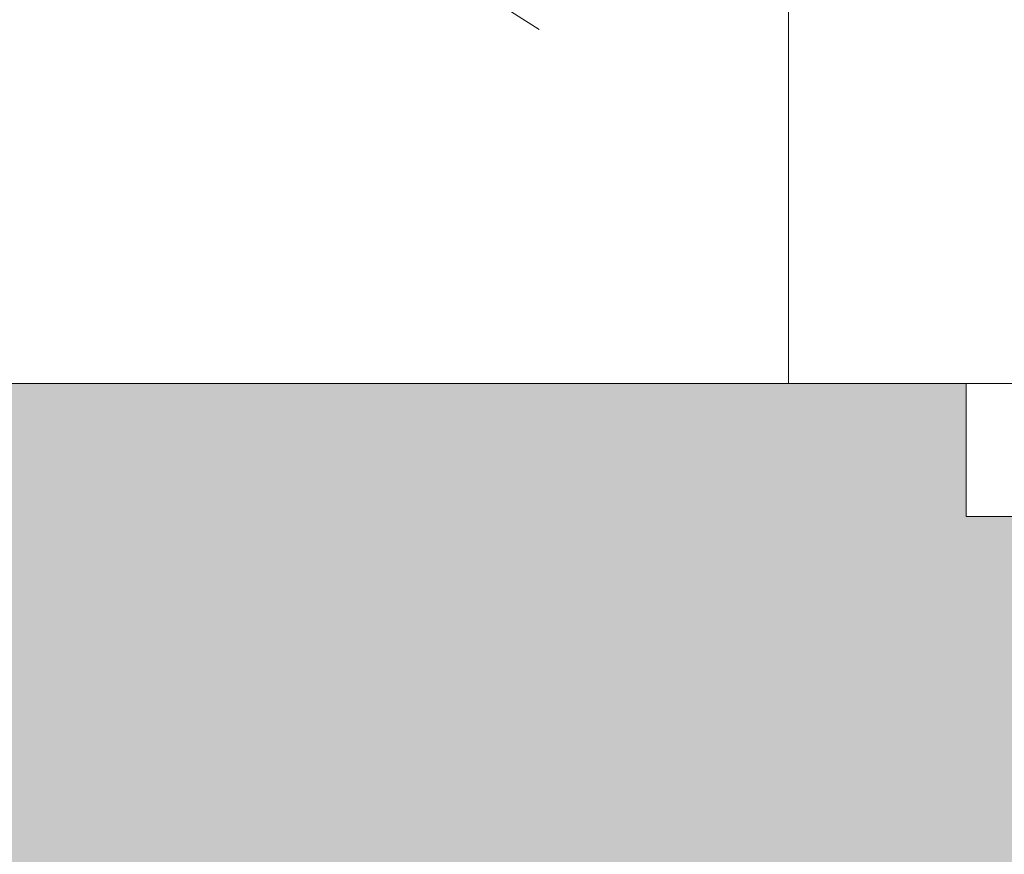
# Model space of a CAD drawing. Header units: millimetres. Extents: x 5980700 to 6194397, y -12939 to 2351883.
# Tile 389 of 587: x 6089837 to 6089948, y -68 to 26. Entities that reach past the tile are written whole.
import ezdxf

# ---------------------------------------------------------------- set-up
doc = ezdxf.new("R2010")
doc.units = ezdxf.units.MM
for name, color, linetype, lineweight in [('A-DOOR', 31, 'Continuous', 9), ('A-FLOR', 192, 'Continuous', 18), ('A-FLOR-PATT', 8, 'Continuous', 18)]:
    doc.layers.add(name, color=color, linetype=linetype, lineweight=lineweight)
pattern_1 = [(49.99999999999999, (0, 0), (182.184668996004, -15.93908553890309), [19.05, -209.55]), (355, (0, 0), (-35.24242749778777, 191.0566080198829), [15.24, -167.64]), (100.451, (15.182, -1.328), (146.9425016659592, 175.1166878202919), [16.19, -178.09]), (46.184, (0, 50.8), (271.0788941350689, -42.04327417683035), [28.575, -314.325]), (96.636, (22.59, 47.297), (237.4025071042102, 247.4272132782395), [24.285, -267.135]), (351.184, (0, 50.8), (237.404605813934, 247.4251178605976), [22.86, -251.46]), (21, (25.4, 38.1), (151.6148798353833, -102.2655185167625), [19.05, -209.55]), (326, (25.4, 38.1), (61.80235996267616, 184.1877424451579), [15.24, -167.64]), (71.45100000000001, (38.035, 29.578), (213.4170626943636, 81.92136778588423), [16.19, -178.09]), (37.50000000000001, (0, 0), (3.08832282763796, 84.55507579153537), [8.382, -157.226, 8.382, -161.798, -168.275]), (37.50000000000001, (0, 0), (3.08832282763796, 84.55507579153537), [-335.788, 8.382, -159.893]), (7.499999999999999, (0, 0), (66.81943811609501, 100.1807470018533), [8.382, -88.646, 8.382, -153.416, -64.135]), (7.499999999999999, (0, 0), (66.81943811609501, 100.1807470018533), [-258.826, 8.382, -55.753]), (327.5, (-56.642, 0), (135.5904877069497, -5.7289126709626), [8.382, -55.118, 8.382, -189.738, -262.89]), (327.5, (-56.642, 0), (135.5904877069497, -5.7289126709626), [-261.62, 8.382, -254.508]), (317.5, (-82.042, 0), (148.1288864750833, 25.42676126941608), [8.382, -74.168, 8.382, -123.19, -186.69]), (317.5, (-82.042, 0), (148.1288864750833, 25.42676126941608), [-214.122, 8.382, -178.308])]

# ---------------------------------------------------------------- blocks, each defined once
blk = doc.blocks.new('FX-HRT-ESQ-INT_PORTA-1FL - 72x210cm_80x215cm-1FL-MAD-3_0cmFolha_Maçaneta 01-4266620-PLANTA DE CAIMENTO DE PISOS - 1 PAV_')
at = {"layer": 'A-DOOR', "lineweight": 5}
h = blk.add_hatch(dxfattribs=at)
h.set_pattern_fill('FP_8', color=256, style=0, pattern_type=2)
h.set_pattern_definition([(216.87, (2857.715, 363.61), (1249.498511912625, 833.0022321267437), [208.25, -1874.25]), (206.565, (3107.615, 238.66), (-416.5006794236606, -416.5003825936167), [465.661, -465.661]), (198.435, (3107.615, 30.41), (-832.9995359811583, -416.5008561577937), [263.4179999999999, -1053.671])])
h.paths.add_polyline_path([(-385.0000000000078, -67.499999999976), (-350.000000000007, -67.499999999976), (-350.000000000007, 37.50000000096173), (-360.0000000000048, 37.50000000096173), (-360.0000000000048, 67.49999999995), (-385.0000000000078, 67.49999999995), (-385.0000000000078, -47.50000000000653)])
h.paths.add_polyline_path([(384.9999999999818, -67.499999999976), (384.9999999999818, 67.49999999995), (359.9999999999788, 67.49999999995), (359.9999999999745, 37.50000000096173), (349.9999999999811, 37.50000000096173), (349.9999999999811, -67.499999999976)])
at = {"layer": 'A-DOOR', "color": 250, "lineweight": 5}
for p, q in [((349.9999999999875, 37.50000000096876), (349.9999999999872, -67.50000000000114)), ((349.9999999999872, -67.50000000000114), (384.9999999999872, -67.50000000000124)), ((419.9999999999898, -67.50000000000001), (369.9999999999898, -67.50000000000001)), ((369.9999999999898, -67.50000000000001), (369.9999999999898, -82.50000000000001)), ((369.9999999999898, -82.50000000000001), (419.9999999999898, -82.50000000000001))]:
    blk.add_line(p, q, dxfattribs=at)
blk = doc.blocks.new('BE-PMSa-MOD-ARQ-CONEXAODOFUTURO-EX-000-R_rvt-2-PLANTA DE CAIMENTO DE PISOS - 1 PAV_')
at = {"layer": 'A-FLOR-PATT', "lineweight": 5}
h = blk.add_hatch(dxfattribs=at)
h.set_pattern_fill('FP_100', color=133, style=0, pattern_type=2)
h.set_pattern_definition(pattern_1)
h.paths.add_polyline_path([(-1916.114845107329, -8177.825683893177), (-1683.614845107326, -8177.825683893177), (-1683.614845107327, -1915.841005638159), (-3033.614845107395, -1915.841005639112), (-3033.614845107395, -1900.841005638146), (-3933.614845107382, -1900.841005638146), (-3933.614845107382, -2050.841005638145), (-1818.614845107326, -2050.841005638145), (-1818.614845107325, -8042.852683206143), (-4146.617820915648, -8042.852683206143), (-4146.617820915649, -4063.841794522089), (-3970.61666258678, -4063.841794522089), (-3970.61666258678, -3457.84179452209), (-4146.617820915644, -3457.84179452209), (-4146.617820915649, -2138.841794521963), (-3970.61666258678, -2138.841794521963), (-3970.61666258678, -2050.841005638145), (-3963.614845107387, -2050.841005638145), (-3963.614845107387, -1900.841005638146), (-3973.614845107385, -1900.841005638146), (-3973.614845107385, -1915.841005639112), (-4105.616662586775, -1915.841005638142), (-4105.616662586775, -2003.84179452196), (-4281.617820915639, -2003.84179452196), (-4281.617820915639, -3592.841794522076), (-4105.61666258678, -3592.841794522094), (-4105.61666258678, -3928.841794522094), (-4281.617820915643, -3928.841794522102), (-4281.615120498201, -8177.82568389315), (-1916.459753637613, -8177.825683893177)])
h.paths.add_polyline_path([(8258.385255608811, -8167.825683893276), (15620.8643440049, -8167.825683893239), (15620.86434400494, -1925.841005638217), (12311.88333741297, -1925.841005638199), (12311.88333741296, -2018.841794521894), (11955.88333741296, -2018.841794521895), (11955.88333741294, -1925.841005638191), (9541.385154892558, -1925.841005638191), (9541.385154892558, -1915.841005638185), (9491.385154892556, -1915.841005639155), (9491.385154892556, -1900.841005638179), (8591.38515489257, -1900.841005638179), (8591.38515489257, -2050.841005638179), (11830.88333741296, -2050.841005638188), (11830.88333741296, -2143.841794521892), (12436.88333741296, -2143.841794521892), (12436.88333741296, -2050.841005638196), (15495.86434400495, -2050.841005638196), (15495.86434400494, -8042.825683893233), (8383.385255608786, -8042.825683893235), (8383.385255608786, -4063.841794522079), (8559.379702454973, -4063.841794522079), (8559.379702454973, -3457.841794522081), (8383.385255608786, -3457.84179452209), (8383.385255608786, -2138.841794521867), (8559.379702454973, -2138.84179452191), (8559.379702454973, -2050.841005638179), (8561.385154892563, -2050.753085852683), (8561.385154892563, -1900.841005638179), (8551.38515489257, -1900.841005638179), (8551.38515489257, -1915.841005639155), (8501.385154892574, -1915.841005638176), (8501.385154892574, -1925.841005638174), (8434.379702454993, -1925.841005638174), (8434.379702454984, -2013.841794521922), (8258.385255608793, -2013.841794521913), (8258.385255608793, -3582.841794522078), (8434.379702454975, -3582.841794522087), (8434.379702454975, -3938.841794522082), (8258.385255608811, -3938.841794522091), (8258.385255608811, -8156.700611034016)])
h.paths.add_polyline_path([(19984.7546155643, -8167.825683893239), (20089.38682609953, -8167.825683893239), (20089.38682609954, -5194.841794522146), (19913.3833374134, -5194.841794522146), (19913.3833374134, -4838.841794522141), (20089.38682609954, -4838.841794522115), (20089.38682609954, -2013.84179452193), (19913.3833374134, -2013.841794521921), (19913.3833374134, -1657.841794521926), (20089.38682609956, -1657.841794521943), (20089.38682609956, 1166.158205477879), (19913.38333741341, 1166.158205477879), (19913.38333741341, 1522.158205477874), (20089.38682609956, 1522.158205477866), (20089.38682609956, 4296.158205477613), (19913.38333741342, 4296.15820547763), (19913.3833374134, 4461.658994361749), (15971.88333741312, 4461.658994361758), (15971.88333741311, 4296.15820547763), (15800.86434400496, 4296.15820547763), (15800.86434400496, -605.8410056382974), (15790.86434400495, -605.8410056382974), (15790.86434400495, -655.841005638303), (15775.86434400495, -655.841005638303), (15775.86434400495, -1555.841005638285), (16091.88333741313, -1555.841005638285), (16091.88333741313, -1527.841794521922), (15925.86434400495, -1527.841794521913), (15925.86434400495, 4171.158205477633), (16096.88333741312, 4171.158205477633), (16097.48518693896, 4336.658994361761), (19788.38333741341, 4336.658994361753), (19788.38333741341, 4171.158205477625), (19964.38682609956, 4171.158205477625), (19964.38682609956, 1647.158205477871), (19788.38333741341, 1647.158205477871), (19788.38333741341, 1041.158205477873), (19964.38682609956, 1041.158205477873), (19964.38682609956, -1532.84179452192), (19788.38333741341, -1532.84179452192), (19788.38333741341, -2138.841794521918), (19964.38682609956, -2138.841794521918), (19964.38682609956, -4713.841794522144), (19788.3833374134, -4713.841794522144), (19788.3833374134, -5319.841794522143), (19964.38682609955, -5319.841794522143), (19964.38682609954, -8042.82568389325), (15925.86434400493, -8042.825683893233), (15925.86434400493, -2143.841794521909), (16091.88333741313, -2143.841794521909), (16091.88333741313, -1585.841005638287), (15775.86434400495, -1585.841005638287), (15775.86434400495, -1595.841005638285), (15790.86434400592, -1595.841005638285), (15790.86434400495, -1652.84179452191), (15966.88333741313, -1653.220801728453), (15966.88333741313, -2018.84179452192), (15800.86434400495, -2018.841794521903), (15800.86434400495, -8167.825683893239), (19925.14432074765, -8167.825683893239)])
h.paths.add_polyline_path([(-5690.728343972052, -8167.825683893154), (-4451.617820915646, -8167.825683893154), (-4451.617820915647, -1925.841005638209), (-4506.114845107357, -1925.84100563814), (-4506.114845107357, -1915.841005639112), (-4536.11484510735, -1915.841005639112), (-4536.11484510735, -1900.841005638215), (-4546.114845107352, -1900.841005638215), (-4546.114845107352, -2740.841005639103), (-4536.114845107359, -2740.841005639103), (-4536.114845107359, -2751.8410056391), (-4516.109778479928, -2751.8410056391), (-4516.109778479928, -2640.8410056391), (-4497.109778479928, -2640.8410056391), (-4497.109778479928, -2770.841005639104), (-4536.114845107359, -2770.841005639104), (-4536.114845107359, -2780.841005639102), (-4546.114845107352, -2780.841005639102), (-4546.114845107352, -2820.841005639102), (-4576.114845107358, -2820.841005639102), (-4576.617820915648, -8042.852683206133), (-11628.61484510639, -8042.852683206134), (-11628.6148451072, -2138.841794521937), (-11585.61666258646, -2138.841794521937), (-11585.61666258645, -2050.841005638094), (-8474.116662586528, -2050.841005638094), (-8474.116662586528, -2138.841794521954), (-7858.116662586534, -2138.841794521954), (-7858.116662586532, -2050.841005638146), (-4576.617820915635, -2050.841005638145), (-4576.617820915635, -1900.841005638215), (-5476.114845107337, -1900.841005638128), (-5476.114845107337, -1915.841005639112), (-5528.614845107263, -1915.841005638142), (-5528.614845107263, -1925.841005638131), (-7983.116662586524, -1925.841005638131), (-7983.116662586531, -2013.841794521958), (-8324.11666258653, -2013.841794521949), (-8324.11666258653, -2003.841794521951), (-8339.116662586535, -2003.84179452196), (-8339.116662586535, -1925.841005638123), (-11720.61666258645, -1925.841005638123), (-11720.61666258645, -2003.841794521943), (-11753.61484510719, -2003.841794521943), (-11753.61034441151, -8167.825683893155), (-5985.163661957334, -8167.825683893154)])
h.paths.add_polyline_path([(-15701.5291554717, -8167.825683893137), (-11933.6148451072, -8167.825683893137), (-11933.6148451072, -2013.841794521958), (-12076.61666258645, -2013.841794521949), (-12076.61666258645, -1657.841794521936), (-11923.61484510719, -1657.841794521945), (-11923.61484510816, -1515.8410056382), (-11908.61484510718, -1515.8410056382), (-11908.61484510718, -1505.841005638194), (-12058.61484510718, -1505.841005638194), (-12058.61484510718, -1532.841794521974), (-12201.61666258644, -1532.841794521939), (-12201.61666258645, -2138.841794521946), (-12058.61484510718, -2138.841794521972), (-12058.61484510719, -8042.851795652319), (-16321.61588608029, -8042.826571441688), (-16321.61588608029, -5319.841794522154), (-16145.61666258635, -5319.841794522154), (-16145.61666258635, -4713.841794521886), (-16321.61588608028, -4713.681888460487), (-16321.61588608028, -2138.84179452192), (-16145.61666258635, -2138.841794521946), (-16145.61666258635, -1532.841794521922), (-16321.61588608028, -1532.841794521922), (-16321.61588608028, 1041.158205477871), (-16145.61666258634, 1041.158205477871), (-16145.61666258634, 1647.158205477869), (-16321.61588608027, 1647.158205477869), (-16321.61588608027, 4171.158205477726), (-16145.61666258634, 4171.158205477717), (-16145.61666258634, 4336.658994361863), (-12201.61666258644, 4336.658994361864), (-12201.61666258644, 4171.158205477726), (-12058.61484510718, 4171.158205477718), (-12058.61484510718, -1475.841005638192), (-11908.61484510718, -1475.841005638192), (-11908.61484510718, -575.8410056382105), (-11923.61484510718, -575.8410056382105), (-11923.61484510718, -525.8410056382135), (-11933.61484510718, -525.8410056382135), (-11933.61484510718, 4296.158205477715), (-12076.61666258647, 4296.158205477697), (-12076.61666258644, 4461.658994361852), (-16270.61666258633, 4461.658994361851), (-16270.61666258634, 4296.158205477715), (-16446.62225526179, 4296.158205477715), (-16446.61588608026, 1522.158205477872), (-16270.61666258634, 1522.158205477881), (-16270.61666258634, 1166.158205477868), (-16446.62225526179, 1166.158205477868), (-16446.61588608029, -1657.841794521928), (-16270.61666258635, -1657.841794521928), (-16270.61666258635, -2013.841794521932), (-16446.6222552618, -2013.841794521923), (-16446.61588608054, -4838.841794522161), (-16270.61666258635, -4838.841794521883), (-16270.61666258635, -5194.841794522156), (-16446.62225526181, -5194.841794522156), (-16446.61573815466, -8167.825683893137), (-15735.98765560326, -8167.825683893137)])
h.paths.add_polyline_path([(8551.38515489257, -1770.841005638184), (9491.385154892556, -1770.841005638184), (9491.385154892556, -1755.841005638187), (9630.135154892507, -1755.841005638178), (9630.135154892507, -1740.841005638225), (11880.13515489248, -1741.712957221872), (11880.13515489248, -1755.841005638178), (11965.88333741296, -1755.841005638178), (11965.88333741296, -1662.841794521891), (12301.88333741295, -1662.841794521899), (12301.88333741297, -1755.841005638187), (12713.6541483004, -1755.841005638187), (12713.6541483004, -1740.841005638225), (14963.65414830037, -1741.712957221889), (14963.65414830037, -1755.841005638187), (15630.86434400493, -1755.841005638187), (15630.86434400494, -1595.841005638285), (15645.86434400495, -1595.841005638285), (15645.86434400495, -655.841005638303), (15630.86434400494, -655.841005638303), (15630.86434400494, -29.5925127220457), (15087.63515489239, -29.59251272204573), (15087.63515489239, -44.5925127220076), (12837.63515489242, -43.72056113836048), (12837.63515489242, -29.59251272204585), (11880.13515489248, -29.5925127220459), (11880.13515489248, -44.59251272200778), (9630.135154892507, -43.72056113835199), (9630.135154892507, -29.59251272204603), (9408.885154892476, -29.59251272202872), (9408.885154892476, -14.5925127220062), (8468.885154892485, -14.59251272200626), (8468.885154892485, -29.59251272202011), (8008.885154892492, -29.59251272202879), (8008.885154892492, -14.59251272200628), (7068.885154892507, -14.65234280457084), (7068.885154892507, -29.59251272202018), (4511.785154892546, -29.59251272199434), (4511.785154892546, 3549.158994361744), (3951.785154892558, 3549.158994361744), (3951.785154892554, 4471.658994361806), (2159.383337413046, 4471.658994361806), (2159.383337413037, 4306.158205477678), (1813.383337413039, 4306.15820547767), (1813.383337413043, 4471.658994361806), (284.8931309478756, 4471.658994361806), (284.8931309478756, 4486.658994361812), (77.29277039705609, 4486.658994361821), (77.29277039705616, 3238.903506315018), (70.48333741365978, 3238.903506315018), (70.48333741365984, 2137.158205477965), (121.3819838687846, 2137.158205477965), (121.3819838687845, 3231.348105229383), (111.0710947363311, 3241.658994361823), (106.381983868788, 3259.158994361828), (111.0710947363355, 3276.658994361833), (124.1088842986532, 3289.53068128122), (143.3753948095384, 3293.624861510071), (158.8819838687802, 3289.469883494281), (171.692873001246, 3276.658994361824), (176.3819838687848, 3259.158994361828), (171.692873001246, 3241.658994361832), (161.3819838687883, 3231.348105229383), (161.3819838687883, 2137.158205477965), (220.483337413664, 2137.158205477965), (220.4833374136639, 4336.658994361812), (1678.38333741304, 4336.658994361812), (1678.38333741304, 4171.158205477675), (2294.38333741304, 4171.158205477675), (2294.38333741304, 4336.658994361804), (3816.785154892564, 4336.658994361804), (3816.785154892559, 3414.158994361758), (4376.785154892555, 3414.158994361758), (4376.785154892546, -164.5925127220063), (15495.86434400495, -164.5925127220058), (15495.86434400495, -1620.841005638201), (12436.88333741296, -1620.841005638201), (12436.88333741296, -1527.841794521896), (11830.88333741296, -1527.841794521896), (11830.88333741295, -1620.841005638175), (8559.379702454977, -1620.841005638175), (8559.379702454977, -1532.841794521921), (7943.379702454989, -1532.841794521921), (7943.379702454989, -1620.841005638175), (2289.383337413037, -1620.841005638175), (2289.383337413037, -1527.841794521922), (2261.385126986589, -1527.841794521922), (2261.385126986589, -1770.841005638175), (3121.385126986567, -1770.841005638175), (3121.385126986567, -1755.8410056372), (4481.585154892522, -1755.841005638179), (4481.585154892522, -1770.841005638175), (5321.585154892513, -1770.841005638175), (5321.585154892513, -1755.841005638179), (7021.385154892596, -1755.841005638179), (7021.385154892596, -1770.841005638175), (7961.385154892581, -1770.841005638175), (7961.385154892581, -1755.841005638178), (8078.379702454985, -1755.841005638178), (8078.379702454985, -1667.841794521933), (8424.379702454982, -1667.841794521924), (8424.379702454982, -1755.841005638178), (8551.38515489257, -1755.841005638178)])
h.paths.add_polyline_path([(2231.385126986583, -1770.841005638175), (2231.385126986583, -1527.841794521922), (1766.385126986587, -1527.841794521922), (1766.385126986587, -1770.841005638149), (1776.385126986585, -1770.841005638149), (1776.385126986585, -1755.8410056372), (1818.383337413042, -1755.841005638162), (1818.383337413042, -1662.841794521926), (2154.383337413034, -1662.841794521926), (2154.383337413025, -1755.84100563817), (2221.385126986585, -1755.841005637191), (2221.385126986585, -1770.841005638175)])
h.paths.add_polyline_path([(-3963.614845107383, -1770.84100563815), (-3033.614845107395, -1770.84100563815), (-3033.614845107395, -1755.841005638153), (-1418.814900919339, -1755.841005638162), (-1418.814900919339, -1770.841005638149), (-578.8149009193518, -1770.841005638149), (-578.8149009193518, -1755.841005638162), (876.3851269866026, -1755.841005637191), (876.3851269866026, -1770.841005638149), (1736.38512698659, -1770.841005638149), (1736.38512698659, -1527.841794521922), (1683.383337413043, -1527.841794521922), (1683.383337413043, -1620.841005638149), (-3970.616662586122, -1620.84100563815), (-3970.61666258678, -1532.841794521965), (-4586.616662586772, -1532.841794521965), (-4586.616662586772, -1620.841005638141), (-7858.116662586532, -1620.841005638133), (-7858.116662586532, -1532.841794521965), (-8474.116662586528, -1532.841794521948), (-8474.116662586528, -1620.841005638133), (-11585.61666258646, -1620.841005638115), (-11585.61666258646, -1532.841794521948), (-11628.61484510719, -1532.841794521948), (-11628.61484510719, -164.6103600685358), (220.4833374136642, -164.6103600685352), (220.4833374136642, -29.61036006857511), (-2321.114845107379, -29.61036006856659), (-2321.114845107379, -14.61036006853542), (-3061.114845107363, -14.61036006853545), (-3061.114845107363, -29.61036006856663), (-3320.616662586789, -29.61036006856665), (-3320.616662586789, -14.61036006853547), (-4060.616662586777, -14.61036006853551), (-4060.616662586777, -29.61036006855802), (-4536.114845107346, -29.61036006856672), (-4536.114845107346, -14.61036006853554), (-5476.114845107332, -14.61036006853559), (-5476.114845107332, -29.6103600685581), (-5636.114845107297, -29.61036006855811), (-5636.114845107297, -44.61036006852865), (-7886.11484510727, -43.73840848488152), (-7886.11484510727, -29.61036006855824), (-8872.364845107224, -29.61036006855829), (-8872.364845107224, -44.6103600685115), (-11122.3648451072, -43.73840848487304), (-11122.3648451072, -29.61036006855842), (-11763.61484510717, -29.61036006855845), (-11763.61484510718, -575.8410056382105), (-11778.61484510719, -575.8410056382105), (-11778.61484510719, -1515.8410056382), (-11763.61484510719, -1515.8410056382), (-11763.61484510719, -1667.841794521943), (-11720.61666258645, -1667.841794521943), (-11720.61666258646, -1755.841005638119), (-11122.36484510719, -1755.841005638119), (-11122.36484510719, -1740.841005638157), (-8872.36484510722, -1741.712957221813), (-8872.36484510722, -1755.841005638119), (-8339.116662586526, -1755.841005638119), (-8339.116662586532, -1667.841794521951), (-7993.116662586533, -1667.841794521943), (-7993.116662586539, -1755.841005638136), (-7886.114845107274, -1755.841005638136), (-7886.114845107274, -1740.841005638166), (-5636.114845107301, -1741.712957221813), (-5636.114845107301, -1755.841005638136), (-5476.114845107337, -1755.841005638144), (-5476.114845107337, -1770.841005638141), (-4536.11484510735, -1770.841005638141), (-4536.11484510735, -1755.841005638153), (-4451.616662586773, -1755.841005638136), (-4451.616662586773, -1667.84179452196), (-4105.616662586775, -1667.84179452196), (-4105.616662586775, -1755.841005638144), (-3973.614845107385, -1755.841005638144), (-3973.614845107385, -1770.84100563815)])
h.paths.add_polyline_path([(-5396.293025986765, 115.3896399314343), (-4576.11484510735, 115.3896399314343), (-4576.11484510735, 431.4034837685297), (-4586.616662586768, 431.4034837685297), (-4586.616662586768, 265.3896399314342), (-11628.61484510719, 265.3896399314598), (-11628.61484510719, 4171.158205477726), (-11585.61666258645, 4171.158205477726), (-11585.61666258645, 4336.658994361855), (-8474.116662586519, 4336.658994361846), (-8474.116662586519, 4171.158205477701), (-7858.116662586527, 4171.158205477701), (-7858.116662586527, 4336.658994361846), (-4586.616662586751, 4336.658994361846), (-4586.616662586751, 4171.158205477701), (-4538.614845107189, 4171.158205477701), (-4538.614845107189, 2287.158205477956), (-4586.616662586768, 2287.158205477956), (-4586.616662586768, 1681.158205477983), (-4538.614845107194, 1681.158205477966), (-4538.614845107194, 995.3896399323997), (-4536.114845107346, 995.3896399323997), (-4536.114845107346, 985.3896399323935), (-4497.109778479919, 985.3896399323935), (-4497.109778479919, 855.3896399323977), (-4516.109778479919, 855.3896399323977), (-4516.109778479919, 966.3896399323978), (-4536.114845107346, 966.3896399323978), (-4536.114845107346, 955.3896399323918), (-4538.614845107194, 955.3896399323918), (-4538.614845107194, 431.4034837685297), (-4546.114845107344, 431.4034837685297), (-4546.114845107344, 115.3896399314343), (-4536.114845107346, 115.3896399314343), (-4536.114845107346, 130.3896399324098), (-4486.114845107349, 130.3896399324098), (-4486.114845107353, 140.3896399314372), (-4461.616662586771, 140.3896399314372), (-4461.616662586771, 306.4034837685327), (-4413.614845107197, 306.4034837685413), (-4413.614845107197, 1806.158205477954), (-4461.616662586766, 1806.158205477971), (-4461.616662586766, 2162.158205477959), (-4413.614845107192, 2162.158205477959), (-4413.614845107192, 4296.158205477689), (-4461.616662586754, 4296.158205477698), (-4461.616662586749, 4461.658994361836), (-7983.116662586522, 4461.658994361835), (-7983.116662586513, 4296.158205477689), (-8349.116662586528, 4296.158205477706), (-8349.116662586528, 4461.658994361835), (-11710.61666258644, 4461.658994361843), (-11710.61666258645, 4296.158205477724), (-11753.61484510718, 4296.158205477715), (-11753.61484510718, 140.3896399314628), (-5526.11484510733, 140.3896399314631), (-5526.11484510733, 130.3896399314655), (-5476.114845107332, 130.3896399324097), (-5476.114845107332, 115.3896399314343), (-5466.11484510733, 115.3896399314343)])
h.paths.add_polyline_path([(8478.885154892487, 115.4074872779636), (8478.885154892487, 431.4034837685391), (8378.385255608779, 431.4034837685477), (8378.385255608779, 1037.158205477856), (8561.383337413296, 1037.158205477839), (8561.383337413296, 1651.158205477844), (8378.385255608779, 1651.158205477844), (8378.385255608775, 4171.158205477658), (8559.383337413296, 4171.158205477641), (8559.383337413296, 4336.658994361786), (11825.88333741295, 4336.658994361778), (11825.88333741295, 4171.158205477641), (12441.88333741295, 4171.158205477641), (12441.88333741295, 4336.658994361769), (15495.86434400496, 4336.65899436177), (15495.86434400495, 265.4074872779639), (8559.379702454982, 265.4074872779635), (8559.379702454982, 431.4034837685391), (8508.885154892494, 431.4034837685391), (8508.885154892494, 115.4074872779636), (9408.885154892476, 115.4074872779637), (9408.885154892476, 130.4074872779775), (9438.885154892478, 130.4074872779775), (9438.885154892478, 140.4074872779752), (15620.86434400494, 140.4074872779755), (15620.86434400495, 4461.658994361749), (12316.88333741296, 4461.658994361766), (12316.88333741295, 4296.158205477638), (11950.88333741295, 4296.158205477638), (11950.88333741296, 4461.658994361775), (8434.383337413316, 4461.658994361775), (8434.383337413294, 4296.158205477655), (8253.385255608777, 4296.158205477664), (8253.385255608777, 1526.158205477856), (8436.383337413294, 1526.158205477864), (8436.383337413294, 1162.158205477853), (8253.385255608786, 1162.158205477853), (8253.385255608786, 306.4034837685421), (8434.379702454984, 306.4034837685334), (8434.379702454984, 140.4074872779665), (8438.885154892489, 140.4074872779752), (8438.885154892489, 130.4074872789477), (8468.885154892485, 130.4074872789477), (8468.885154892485, 115.4074872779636)])
h.paths.add_polyline_path([(7078.885154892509, 115.4074872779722), (7968.885154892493, 115.4074872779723), (7968.885154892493, 955.4074872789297), (7958.885154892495, 955.4074872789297), (7958.885154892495, 966.4074872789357), (7948.385255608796, 966.4074872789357), (7948.385255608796, 265.4074872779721), (4806.785154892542, 265.4074872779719), (4806.785154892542, 4336.658994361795), (7948.385255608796, 4336.658994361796), (7948.385255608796, 985.4074872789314), (7958.885154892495, 985.4074872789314), (7958.885154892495, 995.4074872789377), (7968.885154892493, 995.4074872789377), (7968.885154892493, 1035.407487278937), (7998.885154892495, 1035.407487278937), (7998.885154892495, 995.4074872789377), (8008.885154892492, 995.4074872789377), (8008.885154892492, 985.4074872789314), (8047.890221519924, 985.4074872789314), (8047.890221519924, 855.4074872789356), (8028.890221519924, 855.4074872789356), (8028.890221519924, 966.4074872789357), (8008.885154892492, 966.4074872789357), (8008.885154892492, 955.4074872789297), (7998.885154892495, 955.4074872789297), (7998.885154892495, 115.4074872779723), (8008.885154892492, 115.4074872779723), (8008.885154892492, 130.4074872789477), (8083.385255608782, 130.4074872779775), (8083.385255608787, 4471.65899436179), (4671.785154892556, 4471.658994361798), (4671.785154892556, 130.4074872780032), (7068.885154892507, 130.4074872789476), (7068.885154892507, 115.4074872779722)])
h.paths.add_polyline_path([(1857.919751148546, 1037.158205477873), (2296.383337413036, 1037.158205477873), (2296.383337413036, 1651.158205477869), (1676.383337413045, 1651.158205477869), (1676.383337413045, 1037.158205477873), (1826.383337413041, 1037.158205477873)])
h.paths.add_polyline_path([(2161.383337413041, 1172.158205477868), (1811.383337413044, 1172.158205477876), (1811.383337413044, 1516.158205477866), (2161.383337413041, 1516.158205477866), (2161.383337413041, 1177.256799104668)])
h.paths.add_polyline_path([(137.9111174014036, 3278.855100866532), (131.3834321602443, 3276.480338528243), (131.3834321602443, 3259.158994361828), (137.9112161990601, 3259.158994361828), (137.9112161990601, 3277.667937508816)])
h.paths.add_polyline_path([(141.3819838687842, 3259.158994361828), (161.3819838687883, 3259.158994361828), (158.7024919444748, 3268.550988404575), (155.5241194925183, 3273.003317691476), (148.2594671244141, 3277.615929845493), (141.461635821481, 3278.855091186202), (137.9111174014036, 3278.855100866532), (137.9112161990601, 3259.158994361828), (139.4408410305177, 3259.158994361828)])
h.paths.add_polyline_path([(127.2398482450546, 3259.158994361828), (131.3834321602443, 3259.60654442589), (131.3834321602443, 3276.480338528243), (126.061811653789, 3272.015600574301), (122.0634673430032, 3263.023564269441), (122.1477157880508, 3259.158994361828), (126.061811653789, 3259.158994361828)])
h = blk.add_hatch(dxfattribs=at)
h.set_pattern_fill('FP_109', color=133, style=0, pattern_type=2)
h.set_pattern_definition(pattern_1)
h.paths.add_polyline_path([(-3041.114845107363, -14.61036006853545), (-2341.114845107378, -14.61036006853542), (-2341.114845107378, 90.38963993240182), (-2331.11484510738, 90.38963993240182), (-2331.11484510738, 120.38963993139), (-3051.114845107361, 120.3896399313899), (-3051.114845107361, 90.38963993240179), (-3041.114845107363, 90.38963993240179), (-3041.114845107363, 5.389639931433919)])
at = {"layer": 'A-FLOR', "color": 250, "lineweight": 5}
for p, q in [((-3040.810482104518, -14.61036006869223), (-2341.114845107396, -14.61036006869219)), ((-2341.114845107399, -14.61036006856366), (-3040.810482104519, -14.61036006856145))]:
    blk.add_line(p, q, dxfattribs=at)
at = {"layer": 'A-DOOR', "color": 250, "lineweight": 5}
blk.add_blockref('FX-HRT-ESQ-INT_PORTA-1FL - 72x210cm_80x215cm-1FL-MAD-3_0cmFolha_Maçaneta 01-4266620-PLANTA DE CAIMENTO DE PISOS - 1 PAV_', (-2691.114845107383, 52.88963993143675), dxfattribs=at)

msp = doc.modelspace()

# ---------------------------------------------------------------- block references
at = {"color": 50, "lineweight": 5}
msp.add_blockref('BE-PMSa-MOD-ARQ-CONEXAODOFUTURO-EX-000-R_rvt-2-PLANTA DE CAIMENTO DE PISOS - 1 PAV_', (6092264.959189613, 0), dxfattribs=at)

doc.saveas('drawing.dxf')
